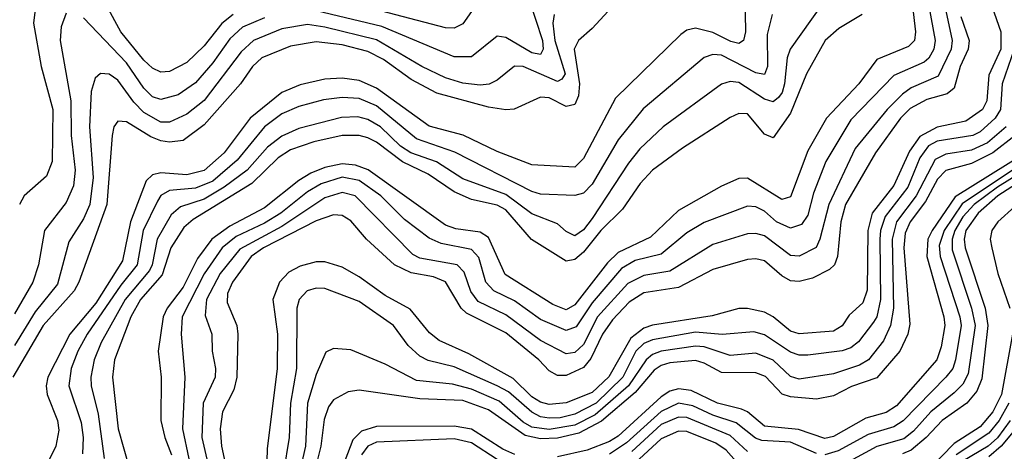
# Model space of a CAD drawing. Header units: inches. Extents: x 990535 to 1117859, y 769386 to 892122.
# Tile 651 of 656: x 1084462 to 1086746, y 833938 to 834938. Entities that reach past the tile are written whole.
import ezdxf

# ---------------------------------------------------------------- set-up
doc = ezdxf.new("R2010")
doc.units = ezdxf.units.IN
doc.header["$MEASUREMENT"] = 0
doc.layers.add('B0883', color=7, linetype='Continuous')

msp = doc.modelspace()

# ---------------------------------------------------------------- linework, layer by layer
at = {"layer": 'B0883', "color": 5}
for points, elevation in [([(1084510, 835055.1), (1084494.6, 834930), (1084512, 834830), (1084539.3, 834730), (1084537.6, 834610), (1084524.2, 834575.8), (1084472.7, 834530), (1084462.2, 834510)], 3220), ([(1084957.4, 834950), (1084930.8, 834929.2), (1084890, 834877.8), (1084850, 834838.8), (1084810, 834818), (1084790, 834817), (1084770, 834825.7), (1084750, 834844.4), (1084697, 834910), (1084630, 835032.6)], 3220), ([(1085881.8, 835018.2), (1085790, 834917.9), (1085758.3, 834890), (1085748.5, 834870), (1085760.6, 834790), (1085758, 834762), (1085750, 834741.8), (1085730, 834736.8), (1085690, 834757.4), (1085670, 834758.9), (1085609, 834731), (1085590, 834729.3), (1085550, 834735.5), (1085430, 834767.7), (1085370, 834799.8), (1085306.1, 834846.1), (1085270, 834864.4), (1085210, 834880.4), (1085150, 834886.7), (1085090, 834877.1), (1085024.2, 834850), (1085002.1, 834830), (1084974.1, 834790), (1084890, 834695), (1084841.3, 834658.7), (1084810, 834654.2), (1084790, 834658), (1084766.8, 834666.8), (1084710, 834701.8), (1084690, 834703), (1084680.8, 834690), (1084676.6, 834670), (1084664.3, 834510), (1084599.3, 834330), (1084588.9, 834310), (1084516.6, 834230), (1084446, 834110)], 3280), ([(1086347.9, 835010), (1086249.1, 834870), (1086242.1, 834850), (1086236.4, 834790), (1086230.6, 834769.4), (1086222, 834758), (1086210, 834748.1), (1086190, 834754), (1086130, 834792.7), (1086110, 834795.2), (1086090, 834788.6), (1085954.8, 834690), (1085900.9, 834639.1), (1085874.2, 834605.8), (1085790, 834477.3), (1085770, 834451.1), (1085750, 834437.4), (1085730, 834447.3), (1085710, 834465.2), (1085650, 834488.5), (1085590, 834533.2), (1085490, 834569.6), (1085429.3, 834609.3), (1085369.3, 834630), (1085345.5, 834645.5), (1085298.8, 834690), (1085270, 834707.3), (1085246.8, 834713.2), (1085208.5, 834711.5), (1085110, 834686.5), (1085070, 834668.6), (1085036.8, 834643.2), (1084990, 834590), (1084936.8, 834550), (1084890, 834522.3), (1084835.4, 834504.6), (1084813.9, 834486.1), (1084781.3, 834430), (1084769.9, 834370), (1084763.1, 834356.9), (1084706.9, 834290), (1084651.4, 834190), (1084634.9, 834150), (1084627, 834110), (1084627.7, 834090), (1084644.5, 834024.5), (1084658.3, 833921.7)], 3360), ([(1086143.8, 834996.2), (1086145.4, 834910), (1086140.8, 834890), (1086130, 834883.5), (1086111.9, 834888.1), (1086070, 834908.4), (1086030, 834919), (1086010, 834914), (1085995.7, 834904.3), (1085843.8, 834756.2), (1085770, 834616.7), (1085750, 834596.6), (1085650, 834602.3), (1085570, 834633.2), (1085490.8, 834670.8), (1085411.8, 834691.8), (1085290, 834779.4), (1085250, 834797.2), (1085210, 834803), (1085170, 834800.6), (1085112.7, 834787.3), (1085070, 834769.4), (1084996.6, 834710), (1084936.2, 834630), (1084890, 834588.8), (1084850, 834579), (1084790, 834583.7), (1084770, 834578.6), (1084755.3, 834564.7), (1084719.4, 834470), (1084700.4, 834379.6), (1084638.5, 834281.5), (1084578.4, 834210), (1084527.7, 834110), (1084523.3, 834090), (1084525.8, 834070), (1084550.1, 834010), (1084553.1, 833986.9), (1084546.1, 833950), (1084516.5, 833890)], 3320), ([(1085642.1, 834990), (1085674.7, 834890), (1085676.4, 834870), (1085670, 834857.3), (1085650, 834861.4), (1085590, 834897.4), (1085570, 834899.9), (1085510, 834852), (1085470, 834852.3), (1085302.3, 834922.3), (1085150, 834959.1)], 3240), ([(1086533, 834970), (1086540.2, 834910), (1086538, 834890), (1086524, 834876), (1086450, 834845.8), (1086408.2, 834790), (1086333.7, 834710), (1086290, 834634.1), (1086250, 834527.7), (1086230, 834521.6), (1086150, 834571.2), (1086130, 834570.3), (1086090, 834552.9), (1085990, 834496.3), (1085925.7, 834434.3), (1085850, 834399.2), (1085825.4, 834374.6), (1085750, 834277.8), (1085730, 834266.2), (1085698.7, 834278.7), (1085587.9, 834347.9), (1085550, 834434), (1085530, 834445.9), (1085473.7, 834453.7), (1085450, 834462.5), (1085270.4, 834590.4), (1085241.3, 834601.3), (1085210, 834604.3), (1085170, 834595.7), (1085137.5, 834582.5), (1085110, 834566), (1085030, 834502.6), (1084950, 834460.2), (1084908, 834430), (1084875, 834385), (1084841.4, 834318.6), (1084804.4, 834270), (1084795.4, 834250), (1084783.2, 834170), (1084790.3, 834110), (1084790, 834010), (1084798.7, 833970), (1084814.4, 833930)], 3420), ([(1086571.2, 834970), (1086585.8, 834890), (1086582.4, 834870), (1086571.1, 834848.9), (1086559.9, 834840.1), (1086490, 834808.9), (1086390, 834705.9), (1086332.4, 834610), (1086303.6, 834536.4), (1086290, 834485.4), (1086275.9, 834464.1), (1086250, 834454.9), (1086217.7, 834470), (1086190, 834494.3), (1086170, 834504.7), (1086150, 834506.3), (1086050, 834468.7), (1086010, 834444.7), (1085950, 834395.4), (1085890, 834380.3), (1085858.2, 834361.8), (1085790, 834282), (1085753.1, 834226.9), (1085730, 834217.9), (1085670, 834243.5), (1085610, 834287.2), (1085562.1, 834310), (1085543.4, 834330), (1085527.1, 834387.1), (1085510, 834405.9), (1085439.8, 834419.8), (1085411.9, 834431.9), (1085355.1, 834475.1), (1085299.6, 834530), (1085250, 834566), (1085210, 834573.7), (1085161.8, 834558.2), (1085130, 834539.3), (1085067.6, 834490), (1085030, 834466.6), (1084964.4, 834435.6), (1084932, 834410), (1084890.2, 834349.8), (1084839.1, 834250), (1084837.1, 834210), (1084845.6, 834110), (1084840, 833990), (1084868.9, 833851.1)], 3440), ([(1086607.9, 834970), (1086624.8, 834890), (1086622.6, 834870), (1086592.4, 834807.6), (1086530, 834780.2), (1086510, 834766.1), (1086474.2, 834730), (1086400.3, 834639.7), (1086338.6, 834510), (1086318.3, 834430), (1086309.3, 834410.7), (1086270, 834390.6), (1086250, 834391.6), (1086190, 834437.4), (1086170, 834443), (1086150, 834441.8), (1086070, 834417.4), (1085970, 834355.7), (1085910, 834345.3), (1085872.6, 834327.4), (1085802.6, 834250), (1085770, 834185.4), (1085750, 834167.5), (1085730, 834163.9), (1085670, 834194.8), (1085590, 834254.5), (1085525.8, 834285.7), (1085508.8, 834308.8), (1085493, 834353), (1085477, 834370), (1085390, 834386.1), (1085374.1, 834394.1), (1085240.5, 834530), (1085210, 834537.9), (1085170, 834525.2), (1085070, 834459.2), (1084973.2, 834406.8), (1084926.9, 834350), (1084895.7, 834290), (1084892.7, 834252.7), (1084908.2, 834210), (1084909, 834170), (1084916.7, 834130), (1084915.9, 834110), (1084887.5, 834050), (1084884.4, 833970), (1084912.4, 833850)], 3460), ([(1086717.1, 834970), (1086738.2, 834910), (1086738.2, 834870), (1086710.4, 834810), (1086705.2, 834750), (1086695.3, 834730), (1086657.1, 834702.9), (1086590, 834689.5), (1086550, 834667.4), (1086526.3, 834633.7), (1086490, 834554.2), (1086439.2, 834490), (1086429.6, 834450), (1086428.2, 834311.9), (1086417.7, 834282.3), (1086386.3, 834253.7), (1086370, 834229.1), (1086350, 834216.8), (1086270, 834210.2), (1086250, 834216.3), (1086210, 834249.7), (1086190, 834260.4), (1086150, 834268.9), (1086130, 834268.8), (1086068.2, 834251.8), (1085930, 834230.5), (1085910, 834223.7), (1085879.4, 834200.6), (1085828.9, 834111.1), (1085790, 834074.4), (1085730, 834050.8), (1085690, 834046.7), (1085670, 834052), (1085650, 834064.5), (1085607.1, 834107.1), (1085503.8, 834163.8), (1085435.3, 834195.3), (1085412.5, 834212.5), (1085367.6, 834267.6), (1085310, 834299.4), (1085250, 834342.5), (1085210, 834364.8), (1085170, 834376.9), (1085150, 834377), (1085112.6, 834367.4), (1085086.7, 834353.3), (1085064.7, 834330), (1085049.6, 834290), (1085060.5, 834210), (1085059.3, 834130), (1085036.1, 833943.9), (1085033.1, 833830)], 3520), ([(1085510, 834957.3), (1085490, 834928.5), (1085470, 834918.7), (1085450, 834919.3), (1085219.5, 834979.5)], 3220), ([(1084570, 834953.7), (1084558.2, 834921.8), (1084555.8, 834890), (1084580.8, 834750), (1084581.5, 834670), (1084590.7, 834590), (1084586.8, 834553.2), (1084570, 834514.5), (1084520.1, 834450), (1084505.8, 834370), (1084492.5, 834330), (1084450, 834256.6)], 3240), ([(1085701.9, 834950), (1085699.2, 834930), (1085703.7, 834890), (1085727.4, 834812.6), (1085719.8, 834800.2), (1085710, 834795.4), (1085630, 834829.9), (1085610, 834830.9), (1085570, 834798), (1085551, 834789), (1085530, 834786.7), (1085490, 834791.4), (1085450, 834803.8), (1085394.9, 834830), (1085290, 834891.4), (1085170, 834921.2), (1085130, 834927.1), (1085070, 834917), (1085004.9, 834890), (1084976.2, 834863.9), (1084890, 834751.4), (1084850, 834719.7), (1084810, 834700.5), (1084790, 834701.1), (1084750, 834723.2), (1084727, 834747), (1084690, 834798.2), (1084670, 834811.7), (1084650, 834813.9), (1084637.4, 834802.6), (1084628.3, 834771.7), (1084624.3, 834690), (1084632.4, 834572.4), (1084625, 834510), (1084610, 834476.9), (1084576.2, 834423.8), (1084550, 834325.3), (1084498.5, 834261.5), (1084450, 834183.7)], 3260), ([(1086207.2, 834950), (1086196, 834904), (1086197.1, 834830), (1086190, 834811.2), (1086170, 834814.9), (1086090, 834856.1), (1086070, 834857.7), (1086049.6, 834850.5), (1085908.4, 834731.6), (1085850, 834660.1), (1085790, 834557.1), (1085770, 834536.6), (1085750, 834530.6), (1085670, 834534.4), (1085650, 834539.9), (1085471.4, 834631.4), (1085382.3, 834662.3), (1085290, 834738.6), (1085250, 834755.7), (1085210, 834757.8), (1085167.2, 834752.8), (1085110, 834736.9), (1085070, 834719.8), (1085030, 834689.7), (1084966.9, 834613.1), (1084910, 834564.5), (1084870, 834548), (1084810, 834542.9), (1084790, 834530.6), (1084781.9, 834518.1), (1084748.6, 834450), (1084734.4, 834370), (1084696.5, 834323.5), (1084618.7, 834210), (1084596.8, 834170), (1084581.7, 834130), (1084576.1, 834090), (1084605, 834005), (1084609.8, 833970), (1084607.8, 833932.2)], 3340), ([(1085030, 834942.9), (1084979.2, 834920.8), (1084950, 834894.1), (1084910, 834838.2), (1084870, 834792.2), (1084830, 834764.4), (1084790, 834753), (1084770, 834759.9), (1084750, 834779.4), (1084710, 834838.6), (1084610, 834942.4)], 3240), ([(1086416, 834950), (1086361.9, 834918.1), (1086330.8, 834890), (1086286.9, 834813.1), (1086250, 834721.8), (1086210, 834664.9), (1086190, 834673.4), (1086150, 834720.1), (1086130, 834721.3), (1086110, 834711.3), (1085999.4, 834640.6), (1085930, 834589.5), (1085901.4, 834558.6), (1085860.4, 834499.5), (1085810, 834450), (1085770, 834399.4), (1085750, 834382.5), (1085730, 834378.5), (1085649, 834429), (1085590, 834497.4), (1085570, 834508.5), (1085510, 834522), (1085470, 834539.3), (1085410, 834580.4), (1085350, 834608.9), (1085290, 834654.5), (1085270, 834664.3), (1085249.6, 834669.6), (1085210, 834669.6), (1085144.8, 834655.2), (1085090, 834637), (1085062, 834618), (1085000.9, 834559.1), (1084864.4, 834475.6), (1084842.8, 834457.2), (1084812.8, 834410), (1084793.1, 834346.9), (1084742.3, 834290), (1084720.2, 834250), (1084682.5, 834150), (1084677.9, 834110), (1084690.8, 833990), (1084717.3, 833897.3)], 3380), ([(1086645.5, 834945.5), (1086664.6, 834890), (1086662.4, 834870), (1086643.6, 834830), (1086630, 834779.9), (1086613.6, 834766.4), (1086566.4, 834753.6), (1086527.8, 834732.2), (1086505.4, 834710), (1086447.1, 834630), (1086377.9, 834510), (1086366.5, 834470), (1086358.8, 834390), (1086352.4, 834370), (1086340.8, 834359.2), (1086300.9, 834339.1), (1086270, 834331.7), (1086250, 834333.5), (1086230, 834344.9), (1086190, 834379.5), (1086170, 834384), (1086150, 834382.3), (1086070, 834359.2), (1085990, 834318.1), (1085910, 834305.6), (1085876.1, 834283.9), (1085836.9, 834243.1), (1085814.3, 834210), (1085787, 834153), (1085770, 834132.4), (1085730, 834114.1), (1085710, 834113.8), (1085690, 834124.6), (1085666.3, 834150), (1085590, 834212.5), (1085498.3, 834258.3), (1085486.5, 834270), (1085450, 834331.3), (1085422.4, 834342.4), (1085370, 834351.5), (1085331.6, 834370), (1085266.3, 834430), (1085230, 834472.1), (1085210, 834484.5), (1085190, 834485.9), (1085150, 834471.9), (1085027.6, 834410), (1084999.3, 834390), (1084955.7, 834330), (1084943.9, 834303.9), (1084943.2, 834283.2), (1084965.9, 834230), (1084968.6, 834210), (1084965.8, 834110), (1084959.1, 834080.9), (1084932.4, 834030), (1084926.9, 833990), (1084930.5, 833950), (1084952.1, 833850)], 3480), ([(1086768.8, 834870), (1086741.1, 834790), (1086737.3, 834730), (1086724.8, 834710), (1086690, 834678.6), (1086672.6, 834670), (1086590, 834656.7), (1086570, 834646.3), (1086550, 834618.3), (1086522.5, 834550), (1086470, 834482.2), (1086458.7, 834450), (1086457.3, 834430), (1086458.9, 834290), (1086450, 834250), (1086442.7, 834237.3), (1086408.1, 834191.9), (1086390, 834178), (1086370, 834171.3), (1086290, 834161.4), (1086270, 834161.3), (1086250, 834167.9), (1086190, 834207.9), (1086165, 834215), (1086091.2, 834208.9), (1086030, 834214.4), (1085930, 834196.9), (1085910, 834188.4), (1085891.6, 834170), (1085861.1, 834110), (1085799.6, 834050), (1085750, 834024.4), (1085716.2, 834016.2), (1085690, 834015.4), (1085670, 834018.5), (1085650, 834028.6), (1085595.7, 834075.7), (1085569.8, 834089.8), (1085470, 834133.9), (1085410, 834148.8), (1085390, 834158.4), (1085363.6, 834183.6), (1085329.4, 834230), (1085250, 834285.4), (1085170, 834315.7), (1085150, 834316.4), (1085129, 834310), (1085110.1, 834290), (1085104.9, 834270), (1085104.2, 834130), (1085090.2, 834050), (1085087.2, 833970), (1085074.3, 833890)], 3540), ([(1086749.9, 834690.1), (1086706.8, 834653.2), (1086670, 834636), (1086610, 834627), (1086585.9, 834614.1), (1086541.4, 834530), (1086496, 834470), (1086486.1, 834430), (1086488.9, 834270), (1086482.3, 834230), (1086465.9, 834194.1), (1086430.7, 834150), (1086410, 834137.6), (1086350, 834117.9), (1086270, 834105.8), (1086250, 834111.4), (1086209.5, 834149.5), (1086170, 834165.5), (1086110, 834160.5), (1086050, 834180), (1086030, 834181.7), (1085950, 834170), (1085930, 834162.7), (1085915.2, 834150), (1085874.4, 834090), (1085797, 834023), (1085750, 833998.7), (1085690, 833988.8), (1085650, 833994.4), (1085630, 834005.9), (1085574.2, 834054.1), (1085510, 834082.1), (1085466.5, 834093.5), (1085382.6, 834102.6), (1085310, 834139.9), (1085230, 834173.6), (1085190, 834176.1), (1085172.2, 834167.8), (1085150, 834116.5), (1085129.8, 834050), (1085125.2, 833950), (1085111.1, 833888.9)], 3560), ([(1086771, 834670), (1086719.1, 834630), (1086670, 834604.8), (1086610, 834588.5), (1086591.1, 834568.9), (1086563, 834517), (1086527.9, 834470), (1086516.2, 834443.8), (1086513.2, 834410), (1086526.8, 834233.2), (1086522, 834210), (1086503.5, 834170), (1086450, 834108.5), (1086391.4, 834088.6), (1086350, 834066.9), (1086310, 834058.9), (1086250, 834064.2), (1086230.5, 834070.5), (1086191.8, 834111.8), (1086170, 834120.2), (1086090, 834121.2), (1086050, 834142.6), (1086030, 834148.4), (1085970, 834143.6), (1085950, 834137.1), (1085934.1, 834125.9), (1085890, 834074.3), (1085811.6, 834008.4), (1085759.5, 833980.5), (1085710, 833968.6), (1085670, 833966.9), (1085634.6, 833974.6), (1085550, 834034.4), (1085490, 834056.2), (1085390, 834059.7), (1085250, 834079.6), (1085223.9, 834076.1), (1085190, 834057.6), (1085178.5, 834041.5), (1085168.3, 834011.7), (1085161.1, 833950), (1085140.8, 833870)], 3580), ([(1086795.6, 834630), (1086632.3, 834527.7), (1086578.6, 834450), (1086568.9, 834430), (1086566.2, 834390), (1086605.7, 834250), (1086607.9, 834230), (1086599.7, 834180.3), (1086589.5, 834150), (1086496.2, 834043.8), (1086472.1, 834027.9), (1086425, 834015), (1086350, 833972.9), (1086330, 833968.2), (1086269, 833989), (1086190, 833996.3), (1086150, 834030), (1086136.1, 834036.1), (1086080.6, 834050), (1086019.4, 834079.4), (1085990, 834083.1), (1085970, 834077.5), (1085950, 834064.2), (1085850, 833973.6), (1085830, 833960.7), (1085778.8, 833941.2), (1085710, 833925.7)], 3620), ([(1086816, 834624), (1086648.2, 834511.8), (1086606.7, 834450), (1086595.1, 834415.1), (1086597, 834390), (1086642.9, 834250), (1086645.8, 834230), (1086633.1, 834150), (1086626.4, 834130), (1086610.6, 834110), (1086511.5, 834008.5), (1086490, 833995.1), (1086430, 833977.5), (1086360.8, 833939.2), (1086330, 833929.8)], 3640), ([(1086825.9, 834610), (1086729.9, 834550.1), (1086676.4, 834510), (1086650, 834481.9), (1086631.5, 834450), (1086624.9, 834430), (1086625.1, 834405.1), (1086670.2, 834270), (1086678.5, 834230), (1086662.1, 834117.9), (1086650, 834093.9), (1086630, 834073.4), (1086575.8, 834030), (1086535.4, 833984.6), (1086512.8, 833967.2), (1086450, 833949.8), (1086377.8, 833910)], 3660), ([(1086852, 834608), (1086731.2, 834530), (1086685, 834490), (1086656.8, 834450), (1086652.5, 834430), (1086654.8, 834410), (1086701.2, 834270), (1086708.1, 834230), (1086693.9, 834106.1), (1086682.1, 834077.9), (1086659.2, 834050), (1086601.5, 834010), (1086565.1, 833970), (1086530, 833940.9), (1086510, 833932.2)], 3680), ([(1086770, 834505.8), (1086731, 834470), (1086717.4, 834450), (1086713.5, 834430), (1086717.1, 834410), (1086730.6, 834350), (1086758.7, 834270)], 3720), ([(1086764.8, 834210), (1086739.5, 834070), (1086719, 834030), (1086690, 833995.2), (1086630, 833956.4), (1086570, 833895.7)], 3720), ([(1086310, 833933.1), (1086250, 833959.1), (1086183.3, 833963.3), (1086169, 833969), (1086124, 834004), (1086070, 834021.7), (1086023.9, 834043.9), (1085990, 834049.5), (1085950, 834030.6), (1085870, 833958), (1085830, 833931.8)], 3640), ([(1086756.8, 834050), (1086734.4, 834010), (1086710, 833980.4), (1086634.5, 833930)], 3740), ([(1086150, 833937.6), (1086110, 833975.2), (1086010, 834016.4), (1085990, 834017.7), (1085950, 834000.1), (1085882.3, 833937.7)], 3660), ([(1086759.6, 834010), (1086730.3, 833969.7), (1086708.8, 833950), (1086650, 833915.6)], 3760), ([(1085610.8, 833930.8), (1085583.2, 833943.2), (1085510, 833989.4), (1085470, 833996.7), (1085290, 833995.8), (1085254.9, 833985.1), (1085235.2, 833964.8), (1085206.3, 833890)], 3620), ([(1086130, 833907.8), (1086101.2, 833941.2), (1086077.1, 833957.1), (1086010, 833984.1), (1085990, 833985), (1085950, 833967.1), (1085888.8, 833911.1)], 3680), ([(1086770, 833988.4), (1086738.8, 833950), (1086710, 833925.7)], 3780), ([(1085570, 833919.3), (1085510, 833958.3), (1085470, 833966.9), (1085290, 833959.7), (1085270, 833949.9), (1085255.2, 833930)], 3640)]:
    msp.add_lwpolyline(points, dxfattribs=dict(at, elevation=elevation))

doc.saveas('drawing.dxf')
